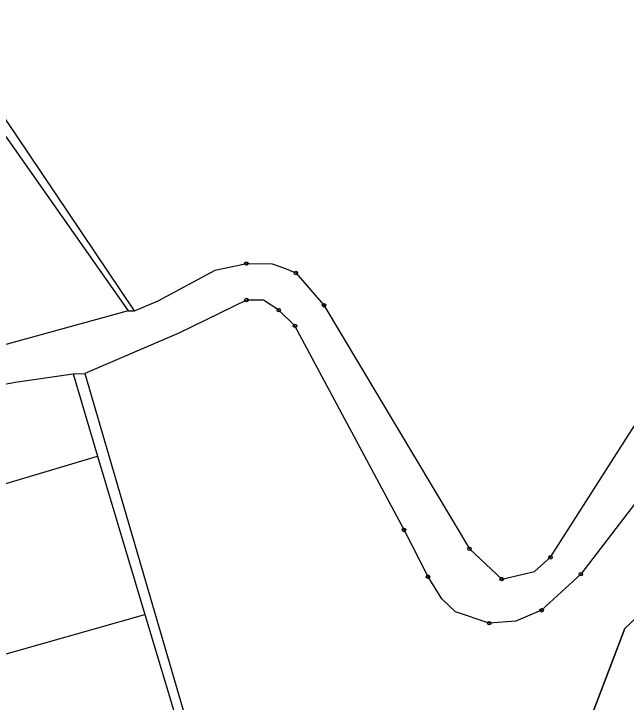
# Model space of a CAD drawing. Extents: x -680203 to -673936, y -1102717 to -1093650.
# Drawn here: x -677779.2 to -677603.2, y -1096981.7 to -1096783.9 of the extents above; entities that cross this region are included whole.
import ezdxf

# ---------------------------------------------------------------- set-up
doc = ezdxf.new("R2010")
doc.units = 0
for name, color, linetype in [('_Ideová část', 7, 'Continuous'), ('SOxx02xx_Koleje_param další_Popis10', 7, 'Continuous'), ('SOxxxxxx_Koleje_LN_parametry_Popis10', 7, 'Continuous'), ('x_prac', 7, 'Continuous')]:
    doc.layers.add(name, color=color, linetype=linetype)

msp = doc.modelspace()

# ---------------------------------------------------------------- linework, layer by layer
at = {"layer": '_Ideová část'}
msp.add_circle((-677321.69, -1096651.16), 1076.75, dxfattribs=at)
at = {"layer": 'SOxx02xx_Koleje_param další_Popis10'}
for centre, radius in [((-677712.33, -1096855.64), 0.5), ((-677712.33, -1096855.64), 0.0303), ((-677698.13, -1096858.33), 0.5), ((-677698.13, -1096858.33), 0.0303), ((-677712.28, -1096866.12), 0.5), ((-677712.28, -1096866.12), 0.0303), ((-677690.04, -1096867.62), 0.5), ((-677690.04, -1096867.62), 0.0303), ((-677703.03, -1096869.02), 0.5), ((-677703.03, -1096869.02), 0.0303), ((-677698.38, -1096873.5), 0.5), ((-677698.38, -1096873.5), 0.0303), ((-677667.04, -1096932.17), 0.5), ((-677667.04, -1096932.17), 0.0303), ((-677648.24, -1096937.6), 0.5), ((-677648.24, -1096937.6), 0.0303), ((-677624.96, -1096940.01), 0.5), ((-677624.96, -1096940.01), 0.0303), ((-677660.14, -1096945.59), 0.5), ((-677616.25, -1096944.85), 0.5), ((-677616.25, -1096944.85), 0.0303), ((-677660.14, -1096945.59), 0.0303), ((-677638.98, -1096946.27), 0.5), ((-677638.98, -1096946.27), 0.0303), ((-677627.49, -1096955.25), 0.5), ((-677627.49, -1096955.25), 0.0303), ((-677642.54, -1096958.93), 0.5), ((-677642.54, -1096958.93), 0.0303)]:
    msp.add_circle(centre, radius, dxfattribs=at)
at = {"layer": 'SOxxxxxx_Koleje_LN_parametry_Popis10'}
for points in [[(-677589.54, -1096910), (-677616.25, -1096944.85), (-677627.49, -1096955.25), (-677634.87, -1096958.41), (-677642.54, -1096958.93), (-677652.25, -1096955.7), (-677656.17, -1096951.97), (-677660.14, -1096945.59), (-677667.04, -1096932.17), (-677698.38, -1096873.5), (-677703.03, -1096869.02), (-677707.45, -1096866.12), (-677712.28, -1096866.12), (-677731.76, -1096875.61), (-677758.73, -1096887.23), (-677729.37, -1096987.87)], [(-677629.18, -1097027.64), (-677603.6, -1096960.5), (-677585.7, -1096943.52)]]:
    msp.add_lwpolyline(points, dxfattribs=at)
at = {"layer": 'x_prac'}
for p, q in [((-677783.61, -1096816.21), (-677746.32, -1096869.2)), ((-677746.32, -1096869.2), (-677744.48, -1096869.17)), ((-677762.14, -1096887.35), (-677758.73, -1096887.23)), ((-677762.14, -1096887.35), (-677755.08, -1096910.99)), ((-677755.08, -1096910.99), (-677741.49, -1096956.43))]:
    msp.add_line(p, q, dxfattribs=at)
for points in [[(-677744.48, -1096869.17), (-677778.43, -1096818.62), (-677794.69, -1096794.99), (-677823.75, -1096755.11), (-677832.88, -1096743.91), (-677846.48, -1096733.06), (-677869, -1096712.29), (-677882.26, -1096700.22), (-677890.22, -1096695.48)], [(-677744.48, -1096869.17), (-677737.7, -1096866.36), (-677721.3, -1096857.54), (-677712.33, -1096855.64), (-677704.94, -1096855.74), (-677701.42, -1096856.97), (-677698.13, -1096858.33), (-677690.04, -1096867.62), (-677648.24, -1096937.6), (-677638.98, -1096946.27), (-677629.58, -1096944.05), (-677624.96, -1096940.01), (-677600.9, -1096902.34), (-677585.76, -1096895.35), (-677573.38, -1096891.81), (-677555.82, -1096892.37), (-677547.85, -1096892.7)], [(-677559.15, -1096902.82), (-677566.22, -1096902.31), (-677576.83, -1096903.81), (-677582.09, -1096905.11), (-677589.54, -1096910), (-677616.25, -1096944.85), (-677627.49, -1096955.25), (-677634.87, -1096958.41), (-677642.54, -1096958.93), (-677652.25, -1096955.7), (-677656.17, -1096951.97), (-677660.14, -1096945.59), (-677667.04, -1096932.17), (-677698.38, -1096873.5), (-677703.03, -1096869.02), (-677707.45, -1096866.12), (-677712.28, -1096866.12), (-677731.76, -1096875.61), (-677758.73, -1096887.23)], [(-677746.32, -1096869.2), (-677782.14, -1096879.06), (-677815.2, -1096886.36), (-677859.34, -1096894.97), (-677903.4, -1096901.44), (-677937.93, -1096902.9), (-677977.94, -1096902.16), (-677990.53, -1096902.31), (-678000.05, -1096902.96), (-678004.52, -1096904.57)], [(-677978.92, -1096911.19), (-677939.64, -1096913.06), (-677902.25, -1096913.81), (-677857.55, -1096906.3), (-677813.25, -1096896.43), (-677778.8, -1096889.7), (-677762.14, -1096887.35)], [(-677758.73, -1096887.23), (-677729.37, -1096987.87), (-677718.54, -1097018.98), (-677710.39, -1097045.48), (-677697.47, -1097085.65), (-677682.36, -1097120.07), (-677670.77, -1097141.2), (-677653.53, -1097173.95), (-677645.73, -1097189.3), (-677642.01, -1097202.8), (-677639.2, -1097219.6)], [(-677560.44, -1096909.76), (-677570.81, -1096907.13), (-677585.7, -1096943.52), (-677603.6, -1096960.5), (-677629.18, -1097027.64), (-677634.48, -1097062.13), (-677630.29, -1097088.91), (-677599.31, -1097139.76), (-677589.53, -1097180.45)], [(-677919.53, -1096975.28), (-677914.15, -1096961.31), (-677905.47, -1096955.58), (-677883.47, -1096945.33), (-677843.8, -1096931.07), (-677782.67, -1096919.22), (-677755.08, -1096910.99)], [(-677882.9, -1096997), (-677873.24, -1096991.36), (-677846.44, -1096979.92), (-677786.11, -1096969.09), (-677741.49, -1096956.43)], [(-677741.49, -1096956.43), (-677731.85, -1096988.67), (-677728.05, -1097001.33)]]:
    msp.add_lwpolyline(points, dxfattribs=at)

doc.saveas('drawing.dxf')
